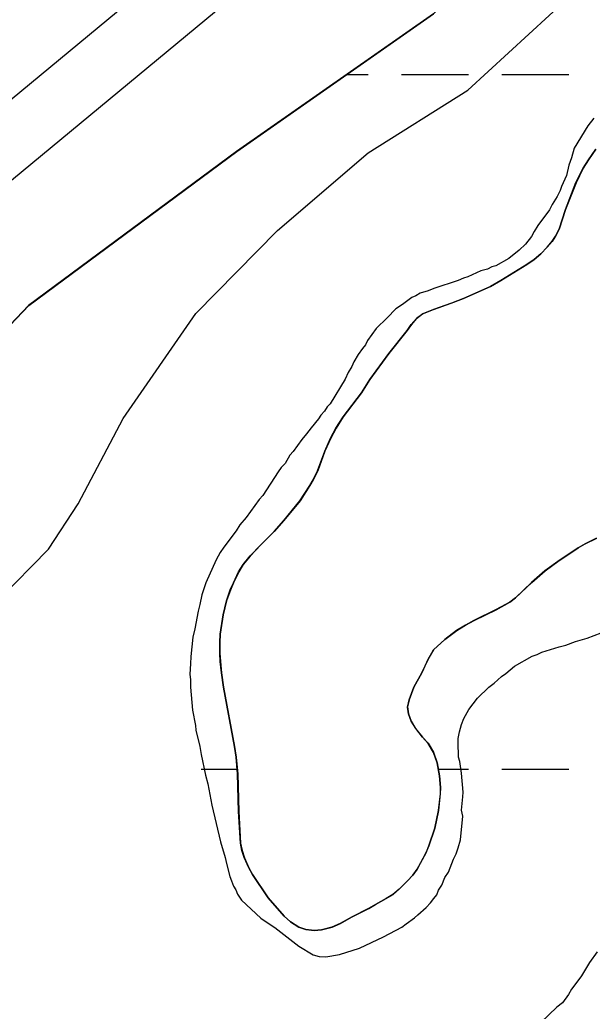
# Model space of a CAD drawing. Extents: x 3297735 to 3335592, y 670436 to 695807.
# Drawn here: x 3314342.5 to 3314616.5, y 688672.4 to 689147.1 of the extents above; entities that cross this region are included whole.
import ezdxf

# ---------------------------------------------------------------- set-up
doc = ezdxf.new("R2010")
doc.units = 0
for name, color, linetype in [('V-LEVE-TOET', 7, 'Continuous'), ('V-RIVR-EDGE', 7, 'Continuous'), ('V-ROAD-CNTR', 7, 'Continuous'), ('V-SITE-VEGE', 7, 'Continuous'), ('V-SURV-LINE', 7, 'Continuous'), ('V-TOPO-SHOR', 7, 'Continuous'), ('V-WETL-SWMP', 7, 'Continuous')]:
    doc.layers.add(name, color=color, linetype=linetype)

msp = doc.modelspace()

# ---------------------------------------------------------------- linework, layer by layer
at = {"layer": 'V-LEVE-TOET'}
msp.add_lwpolyline([(3315117.44, 690028.32), (3315058.39, 689916.51), (3314990.51, 689796.95), (3314920.83, 689673.06), (3314848.52, 689549.2), (3314768.21, 689413.23), (3314704.29, 689329.4), (3314636.06, 689250), (3314540.51, 689150), (3314446.27, 689084.03), (3314346.69, 689010.27), (3314299.8, 688961.13), (3314258, 688900.58), (3314223.26, 688846.92), (3314181.33, 688776.78), (3314158.11, 688736.06), (3314134.68, 688678.76), (3314082.73, 688587.93)], dxfattribs=at)
at = {"layer": 'V-RIVR-EDGE'}
msp.add_spline([(3315953.91, 688835.53), (3315950.41, 688815.27), (3315944.59, 688809.9), (3315938.79, 688810.33), (3315929.25, 688809.11), (3315925.1, 688805.39), (3315918.45, 688797.53), (3315915.11, 688787.17), (3315907.21, 688779.32), (3315892.24, 688758.22), (3315869.76, 688720.55), (3315856.46, 688703.59), (3315827.35, 688664.29), (3315794.1, 688630.38), (3315765.43, 688601.02), (3315736.35, 688573.74), (3315712.66, 688548.52), (3315657.83, 688500.16), (3315607.58, 688460.49), (3315575.17, 688429.48), (3315548.98, 688398.05), (3315518.63, 688359.16), (3315489.54, 688328.98), (3315458.39, 688302.11), (3315403.55, 688250.02), (3315373.63, 688220.67), (3315339.13, 688180.55), (3315306.29, 688142.08), (3315264.32, 688099.91), (3315239.81, 688075.52), (3315219.05, 688062.72), (3315204.1, 688050.73), (3315188.74, 688038.75), (3315169.21, 688019.32), (3315140.96, 687994.11), (3315116.03, 687970.13), (3315086.93, 687934.14), (3315061.16, 687904.36), (3315049.51, 687886.98), (3315044.92, 687876.22), (3315038.68, 687866.7), (3315029.12, 687854.29), (3315021.64, 687846.43), (3315008.76, 687833.2), (3314996.71, 687824.11), (3314986.75, 687816.67), (3314981.76, 687810.88), (3314980.91, 687804.25), (3314981.71, 687791.4), (3314981.27, 687779.38), (3314978.76, 687770.27), (3314967.93, 687750.82), (3314950.89, 687732.21), (3314918.07, 687700.37), (3314891.48, 687675.57), (3314883.61, 687678.08), (3314875.33, 687681.41), (3314872.01, 687679.76), (3314871.17, 687675.21), (3314872.37, 687657.38), (3314872.34, 687646.19), (3314869.02, 687642.47), (3314861.97, 687642.9), (3314852.45, 687646.24), (3314846.22, 687643.35), (3314839.58, 687637.57), (3314833.76, 687632.61), (3314831.25, 687622.67), (3314826.65, 687607.34), (3314819.17, 687596.58), (3314801.28, 687572.17), (3314783, 687552.32), (3314776.35, 687547.37), (3314770.53, 687540.75), (3314769.68, 687532.46), (3314766.35, 687525.84), (3314745.56, 687499.78), (3314722.71, 687476.21), (3314707.74, 687458.42), (3314691.11, 687437.74), (3314679.06, 687424.92), (3314661.58, 687393.88), (3314644.53, 687371.12), (3314625.39, 687341.74), (3314609.58, 687316.91), (3314593.36, 687297.05), (3314580.9, 687284.65), (3314564.28, 687271.43), (3314555.14, 687260.67), (3314546.82, 687247.43), (3314531.03, 687232.13), (3314523.55, 687225.11), (3314512.75, 687214.77), (3314501.93, 687197.8), (3314490.69, 687178.77), (3314478.21, 687161.39), (3314468.64, 687146.91), (3314463.22, 687130.34), (3314456.56, 687119.99), (3314448.65, 687106.34), (3314440.75, 687097.24), (3314430.79, 687093.53), (3314398.76, 687046.77), (3314370.89, 687004.98), (3314361.33, 686994.64), (3314357.18, 686991.34), (3314355.51, 686987.19), (3314353.84, 686980.98), (3314350.1, 686976.43), (3314336.37, 686956.98), (3314325.57, 686946.23), (3314310.6, 686929.28), (3314295.62, 686906.52), (3314281.08, 686889.56), (3314266.1, 686868.87), (3314258.61, 686854.8), (3314242.8, 686832.87), (3314215.78, 686800.61), (3314184.62, 686767.94), (3314160.51, 686741.06)], degree=3, dxfattribs=at)
at = {"layer": 'V-ROAD-CNTR'}
msp.add_spline([(3314080.48, 689057.13), (3314097.34, 689035.84), (3314104.1, 689017.53), (3314104.26, 688955.92), (3314106.67, 688883.86), (3314122.91, 688837.98), (3314123.12, 688724.12), (3314099.3, 688621.56), (3314094.28, 688565.04), (3314152.65, 688493.23), (3314248.12, 688449.13), (3314313.16, 688385.24), (3314380.02, 688321.29), (3314430.33, 688240.42), (3314521.54, 688205.23), (3314579.62, 688215.04), (3314623.28, 688260.04), (3314633.89, 688334.45), (3314648.02, 688439.35), (3314677.13, 688514.43), (3314773.06, 688638.63), (3314846.01, 688736.68), (3314913.89, 688835.76), (3315021.24, 688958.67), (3315079.11, 689025.35), (3315118.08, 689072.21), (3315236.59, 689100.07), (3315374.62, 689051.56), (3315508.67, 688976.71), (3315561.88, 688896.43), (3315548.37, 688793), (3315511.05, 688741.93), (3315441.34, 688690.75), (3315377.78, 688674.93), (3315269.24, 688706.61), (3315178.81, 688788.35), (3315081.58, 688857.07), (3315021.76, 688881.03), (3314985.73, 688884.4), (3314958.15, 688887.73)], degree=3, dxfattribs=at)
at = {"layer": 'V-SITE-VEGE'}
for points in [[(3314332.2, 688869.4), (3314356.15, 688893.61), (3314370.45, 688915.32), (3314391.99, 688956.19), (3314426.79, 689006.53), (3314465.84, 689046.3), (3314509.23, 689083.39), (3314556.9, 689113.42), (3314605.65, 689158.31)], [(3314617.32, 689100.03), (3314614.36, 689096.29), (3314607.82, 689085.61), (3314606.6, 689080.97), (3314605.39, 689077.5), (3314604.16, 689072.57), (3314601.77, 689067.36), (3314601.16, 689065.34), (3314599.67, 689062.44), (3314597.29, 689058.69), (3314596.09, 689056.09), (3314590.47, 689048.6), (3314588.69, 689045.71), (3314587.49, 689043.4), (3314584.53, 689039.66), (3314581.59, 689036.79), (3314576.59, 689032.78), (3314570.44, 689029.37), (3314568.39, 689028.82), (3314566.34, 689027.68), (3314563.13, 689026.85), (3314556.99, 689024.02), (3314554.94, 689023.46), (3314552.31, 689022.33), (3314540.62, 689018.41), (3314537.99, 689017.28), (3314534.19, 689016.17), (3314532.14, 689015.03), (3314530.09, 689014.19), (3314525.69, 689010.75), (3314522.46, 689008.76), (3314518.33, 689004.45), (3314513.03, 688999.28), (3314508.88, 688993.52), (3314507.98, 688991.49), (3314506.5, 688989.77), (3314504.43, 688986.88), (3314502.35, 688983.42), (3314501.45, 688981.1), (3314499.67, 688978.22), (3314498.17, 688975.04), (3314491.03, 688963.2), (3314489.56, 688961.77), (3314488.37, 688959.74), (3314486.6, 688957.73), (3314485.41, 688956), (3314481.87, 688951.68), (3314479.79, 688948.8), (3314477.43, 688946.21), (3314473.28, 688940.45), (3314471.81, 688938.72), (3314469.43, 688934.68), (3314467.66, 688932.67), (3314466.17, 688930.65), (3314458.75, 688919.4), (3314456.98, 688917.39), (3314450.76, 688908.74), (3314447.81, 688905.29), (3314446.03, 688902.4), (3314440.1, 688894.63), (3314438.33, 688892.03), (3314436.54, 688888.57), (3314431.45, 688877.58), (3314429.63, 688871.78), (3314428.7, 688867.14), (3314427.78, 688863.95), (3314426.22, 688855.54), (3314425.29, 688851.47), (3314424.3, 688842.18), (3314424.25, 688838.69), (3314423.9, 688833.75), (3314424.16, 688831.12), (3314424.11, 688827.64), (3314425.13, 688816.57), (3314426.49, 688809.28), (3314426.75, 688806.95), (3314428.69, 688799.07), (3314429.22, 688795.28), (3314431.42, 688785.36), (3314432.52, 688781.27), (3314434.43, 688771.07), (3314438.56, 688753.56), (3314440.79, 688745.96), (3314441.34, 688743.05), (3314443, 688736.92), (3314443.85, 688734.87), (3314444.69, 688732.24), (3314445.83, 688730.48), (3314446.68, 688728.43), (3314448.67, 688725.5), (3314457.87, 688716.94), (3314459.89, 688715.46), (3314464.5, 688712.49), (3314476.03, 688703.61), (3314482.95, 688699.45), (3314485.85, 688698.54), (3314489.05, 688698.5), (3314495.46, 688699.58), (3314505.1, 688702.66)], [(3314505.1, 688702.66), (3314516.52, 688708.04), (3314525.31, 688712.57), (3314527.36, 688714.29), (3314531.48, 688717.15), (3314532.95, 688718.58), (3314537.07, 688722.02), (3314539.13, 688724.32), (3314540.61, 688726.34), (3314542.09, 688728.07), (3314542.99, 688730.38), (3314544.48, 688732.69), (3314545.98, 688736.45), (3314547.76, 688739.05), (3314550.17, 688745.12), (3314551.36, 688747.73), (3314552.27, 688750.63), (3314553.48, 688754.39), (3314554.5, 688765.72), (3314553.96, 688768.64), (3314554.62, 688775.03), (3314554.66, 688777.36), (3314553.9, 688786.39), (3314553.1, 688791.92), (3314552.54, 688793.97), (3314552.57, 688796.29), (3314552.32, 688798.92), (3314552.37, 688802.99), (3314553, 688806.18), (3314553.91, 688809.66), (3314555.11, 688812.55), (3314557.5, 688816.89), (3314561.64, 688822.36), (3314566.94, 688827.52), (3314569.59, 688829.53), (3314573.12, 688832.68), (3314575.18, 688834.11), (3314579.29, 688837.55), (3314587.79, 688842.38), (3314590.13, 688843.23), (3314592.47, 688844.36), (3314600.65, 688846.87), (3314603.86, 688847.7), (3314608.54, 688849.39), (3314614.08, 688851.06), (3314620.81, 688853.59)], [(3314618.83, 688700.89), (3314615.27, 688695.7), (3314611.4, 688689.35), (3314608.74, 688685.6), (3314606.67, 688683.01), (3314605.18, 688680.41), (3314602.22, 688676.38), (3314599.57, 688674.38), (3314591.91, 688666.91)]]:
    msp.add_lwpolyline(points, dxfattribs=at)
at = {"layer": 'V-SURV-LINE'}
for points in [[(3314241.42, 689028.93), (3314499.9, 689242.82)], [(3314519.03, 689219.7), (3314260.54, 689005.81)]]:
    msp.add_lwpolyline(points, dxfattribs=at)
at = {"layer": 'V-TOPO-SHOR'}
for points in [[(3314527.92, 688998.38), (3314529.9, 689001.17), (3314532.36, 689004.05), (3314535.3, 689006.34), (3314540.47, 689008.41), (3314549.05, 689011.4), (3314554.81, 689013.66), (3314567.79, 689019.41), (3314572.78, 689022.25), (3314585.2, 689029.95), (3314588.72, 689032.33), (3314591.87, 689035.11), (3314594.92, 689038.27), (3314597.28, 689041.06), (3314598.96, 689043.56), (3314600.66, 689046.93), (3314603.69, 689056.3), (3314608.71, 689069.15), (3314612.2, 689076.09), (3314614.67, 689080.03), (3314618.23, 689085.23)], [(3314618.63, 688898.9), (3314613.06, 688896.25), (3314609.74, 688894.26), (3314600.05, 688887.79), (3314593.88, 688883.3), (3314587.49, 688877.76), (3314579.73, 688870.39), (3314576.99, 688868.29), (3314570.54, 688864.68), (3314559.89, 688859.48), (3314555.79, 688857.31), (3314551.58, 688854.74), (3314545.89, 688850.35), (3314540.49, 688845.38), (3314538.01, 688841.14), (3314534.92, 688834.48), (3314531.04, 688827.54), (3314528.83, 688821.55), (3314528.1, 688818.07), (3314528.55, 688814.77), (3314529.76, 688811.26), (3314531.95, 688807.73), (3314535.29, 688803.62), (3314537.97, 688800.67), (3314540.54, 688796.37), (3314542.22, 688791.3), (3314543.4, 688785.07), (3314543.91, 688779.53), (3314543.77, 688776.43), (3314542.89, 688768.48), (3314541.13, 688760.06), (3314538.3, 688751.56), (3314536.9, 688748.28), (3314532.72, 688740.38), (3314530.55, 688737.59), (3314528.09, 688734.81), (3314524.06, 688730.78), (3314521.12, 688728.3), (3314517.89, 688726.3), (3314512.71, 688723.56), (3314509.48, 688721.56), (3314501.57, 688717.59), (3314495.9, 688714.36), (3314491.9, 688712.67), (3314486.83, 688711.37), (3314483.43, 688711.03), (3314479.36, 688711.47), (3314475.98, 688712.58), (3314472.04, 688715.25), (3314468.96, 688717.91), (3314461.31, 688726.65), (3314453.89, 688737.81), (3314452.09, 688741.03), (3314449.92, 688745.92), (3314448.8, 688749.33), (3314448.07, 688752.83), (3314447.2, 688767.98), (3314446.75, 688786.13), (3314445.98, 688794), (3314445.27, 688799.16), (3314439.92, 688827.56), (3314438.94, 688834.46), (3314438.43, 688839.81), (3314438.19, 688843.79), (3314438.16, 688848.93), (3314438.4, 688852.91), (3314439.79, 688862.21), (3314441.42, 688868.88), (3314443.24, 688874.1), (3314444.74, 688877.57), (3314447.23, 688882.78), (3314449.32, 688886.25), (3314452.67, 688890.38), (3314457.79, 688895.74), (3314464.18, 688902.07), (3314468.9, 688907.34), (3314476.59, 688916.76), (3314481.35, 688924.07), (3314482.94, 688926.86), (3314485.03, 688931.2), (3314488.45, 688940.57), (3314491.25, 688946.84), (3314493.83, 688951.56), (3314497.3, 688956.95), (3314505.99, 688968.58), (3314510.05, 688974.84), (3314519.14, 688987.34), (3314527.92, 688998.38)]]:
    msp.add_lwpolyline(points, dxfattribs=at)
at = {"layer": 'V-WETL-SWMP'}
for p, q in [((3314446.29, 689084.02), (3314540.53, 689149.99)), ((3314499.12, 689121), (3314509.26, 689121)), ((3314525.26, 689121), (3314557.26, 689121)), ((3314573.26, 689121), (3314605.26, 689121)), ((3314346.71, 689010.26), (3314446.29, 689084.02)), ((3314618.27, 689085.21), (3314614.71, 689080.02)), ((3314614.71, 689080.02), (3314612.23, 689076.07)), ((3314612.23, 689076.07), (3314608.75, 689069.13)), ((3314608.75, 689069.13), (3314603.73, 689056.29)), ((3314603.73, 689056.29), (3314600.7, 689046.91)), ((3314600.7, 689046.91), (3314599, 689043.54)), ((3314599, 689043.54), (3314597.32, 689041.04)), ((3314594.95, 689038.25), (3314591.91, 689035.09)), ((3314597.32, 689041.04), (3314594.95, 689038.25)), ((3314588.76, 689032.32), (3314585.24, 689029.94)), ((3314591.91, 689035.09), (3314588.76, 689032.32)), ((3314585.24, 689029.94), (3314572.82, 689022.24)), ((3314567.83, 689019.39), (3314554.85, 689013.64)), ((3314572.82, 689022.24), (3314567.83, 689019.39)), ((3314554.85, 689013.64), (3314549.09, 689011.39)), ((3314299.82, 688961.12), (3314346.71, 689010.26)), ((3314540.51, 689008.39), (3314535.34, 689006.32)), ((3314549.09, 689011.39), (3314540.51, 689008.39)), ((3314532.4, 689004.03), (3314529.94, 689001.15)), ((3314535.34, 689006.32), (3314532.4, 689004.03)), ((3314529.94, 689001.15), (3314527.96, 688998.37)), ((3314527.96, 688998.37), (3314519.18, 688987.32)), ((3314519.18, 688987.32), (3314510.09, 688974.82)), ((3314510.09, 688974.82), (3314506.03, 688968.57)), ((3314506.03, 688968.57), (3314497.34, 688956.94)), ((3314497.34, 688956.94), (3314493.87, 688951.55)), ((3314493.87, 688951.55), (3314491.29, 688946.83)), ((3314491.29, 688946.83), (3314488.49, 688940.55)), ((3314488.49, 688940.55), (3314485.07, 688931.19)), ((3314485.07, 688931.19), (3314482.98, 688926.85)), ((3314481.39, 688924.05), (3314476.63, 688916.74)), ((3314482.98, 688926.85), (3314481.39, 688924.05)), ((3314476.63, 688916.74), (3314468.94, 688907.33)), ((3314468.94, 688907.33), (3314464.21, 688902.05)), ((3314464.21, 688902.05), (3314457.82, 688895.73)), ((3314613.1, 688896.24), (3314618.67, 688898.88)), ((3314457.82, 688895.73), (3314452.71, 688890.36)), ((3314600.08, 688887.77), (3314609.77, 688894.24)), ((3314609.77, 688894.24), (3314613.1, 688896.24)), ((3314452.71, 688890.36), (3314449.36, 688886.23)), ((3314449.36, 688886.23), (3314447.27, 688882.77)), ((3314593.91, 688883.29), (3314600.08, 688887.77)), ((3314447.27, 688882.77), (3314444.78, 688877.56)), ((3314587.53, 688877.74), (3314593.91, 688883.29)), ((3314444.78, 688877.56), (3314443.28, 688874.08)), ((3314579.77, 688870.37), (3314587.53, 688877.74)), ((3314443.28, 688874.08), (3314441.46, 688868.87)), ((3314441.46, 688868.87), (3314439.83, 688862.19)), ((3314570.57, 688864.67), (3314577.03, 688868.27)), ((3314577.03, 688868.27), (3314579.77, 688870.37)), ((3314439.83, 688862.19), (3314438.44, 688852.89)), ((3314559.93, 688859.47), (3314570.57, 688864.67)), ((3314551.62, 688854.72), (3314555.82, 688857.29)), ((3314555.82, 688857.29), (3314559.93, 688859.47)), ((3314438.44, 688852.89), (3314438.2, 688848.92)), ((3314545.93, 688850.33), (3314551.62, 688854.72)), ((3314438.2, 688848.92), (3314438.23, 688843.77)), ((3314540.53, 688845.36), (3314545.93, 688850.33)), ((3314438.23, 688843.77), (3314438.47, 688839.79)), ((3314538.05, 688841.12), (3314540.53, 688845.36)), ((3314438.47, 688839.79), (3314438.98, 688834.45)), ((3314534.95, 688834.46), (3314538.05, 688841.12)), ((3314438.98, 688834.45), (3314439.96, 688827.55)), ((3314531.08, 688827.53), (3314534.95, 688834.46)), ((3314439.96, 688827.55), (3314445.31, 688799.14)), ((3314528.87, 688821.54), (3314531.08, 688827.53)), ((3314528.14, 688818.05), (3314528.87, 688821.54)), ((3314528.58, 688814.75), (3314528.14, 688818.05)), ((3314529.8, 688811.24), (3314528.58, 688814.75)), ((3314531.99, 688807.72), (3314529.8, 688811.24)), ((3314535.33, 688803.6), (3314531.99, 688807.72)), ((3314538.01, 688800.65), (3314535.33, 688803.6)), ((3314540.57, 688796.35), (3314538.01, 688800.65)), ((3314445.31, 688799.14), (3314446.02, 688793.99)), ((3314542.25, 688791.28), (3314540.57, 688796.35)), ((3314446.02, 688793.99), (3314446.79, 688786.12)), ((3314543.44, 688785.05), (3314542.25, 688791.28)), ((3314429.26, 688788.33), (3314446.58, 688788.33)), ((3314446.79, 688786.12), (3314447.24, 688767.96)), ((3314542.81, 688788.33), (3314557.26, 688788.33)), ((3314543.95, 688779.52), (3314543.44, 688785.05)), ((3314573.26, 688788.33), (3314605.26, 688788.33)), ((3314542.93, 688768.47), (3314543.81, 688776.41)), ((3314543.81, 688776.41), (3314543.95, 688779.52)), ((3314447.24, 688767.96), (3314448.11, 688752.81)), ((3314541.17, 688760.05), (3314542.93, 688768.47)), ((3314538.34, 688751.54), (3314541.17, 688760.05)), ((3314448.11, 688752.81), (3314448.84, 688749.31)), ((3314448.84, 688749.31), (3314449.96, 688745.9)), ((3314532.76, 688740.36), (3314536.94, 688748.26)), ((3314536.94, 688748.26), (3314538.34, 688751.54)), ((3314449.96, 688745.9), (3314452.13, 688741.02)), ((3314452.13, 688741.02), (3314453.93, 688737.79)), ((3314453.93, 688737.79), (3314461.35, 688726.63)), ((3314528.13, 688734.79), (3314530.59, 688737.57)), ((3314530.59, 688737.57), (3314532.76, 688740.36)), ((3314524.1, 688730.77), (3314528.13, 688734.79)), ((3314517.93, 688726.29), (3314521.15, 688728.28)), ((3314521.15, 688728.28), (3314524.1, 688730.77)), ((3314461.35, 688726.63), (3314469, 688717.9)), ((3314509.52, 688721.54), (3314512.75, 688723.54)), ((3314512.75, 688723.54), (3314517.93, 688726.29)), ((3314501.61, 688717.57), (3314509.52, 688721.54)), ((3314469, 688717.9), (3314472.07, 688715.24)), ((3314472.07, 688715.24), (3314476.02, 688712.56)), ((3314491.93, 688712.65), (3314495.94, 688714.34)), ((3314495.94, 688714.34), (3314501.61, 688717.57)), ((3314476.02, 688712.56), (3314479.4, 688711.45)), ((3314479.4, 688711.45), (3314483.47, 688711.01)), ((3314483.47, 688711.01), (3314486.87, 688711.36)), ((3314486.87, 688711.36), (3314491.93, 688712.65))]:
    msp.add_line(p, q, dxfattribs=at)

doc.saveas('drawing.dxf')
